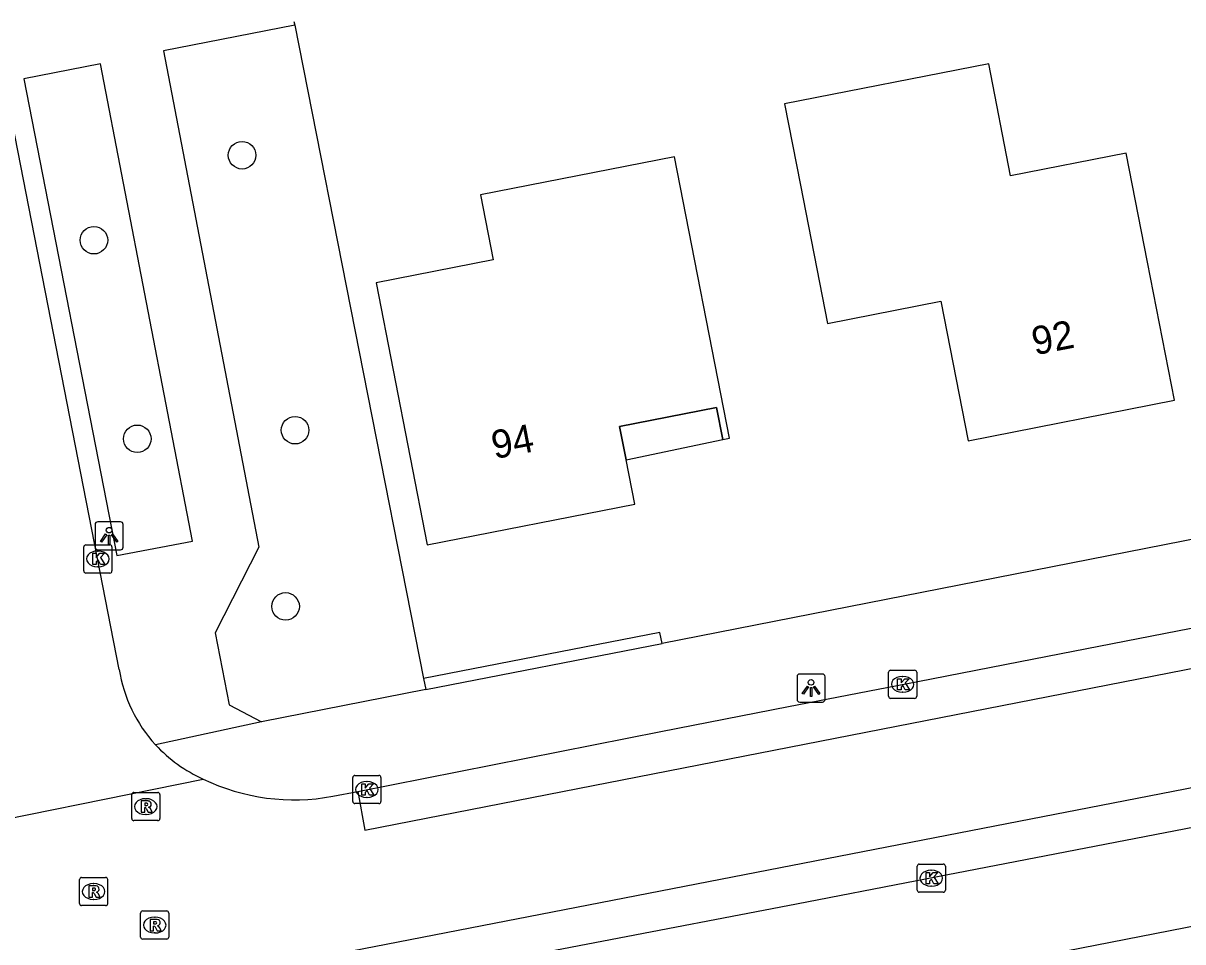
# Model space of a CAD drawing. Extents: x 157663 to 158496, y 379212 to 380934.
# Drawn here: x 158240.53 to 158281.71, y 380315.62 to 380348.23 of the extents above; entities that cross this region are included whole.
import ezdxf

# ---------------------------------------------------------------- set-up
doc = ezdxf.new("R2010")
doc.units = 0
for name, color, linetype in [('IMGEO_Boom', 7, 'Continuous'), ('IMGEO_Groenvoorziening', 7, 'Continuous'), ('IMGEO_Haag', 7, 'Continuous'), ('IMGEO_Kolk', 7, 'Continuous'), ('IMGEO_Lichtpunt', 7, 'Continuous'), ('IMGEO_Pand', 7, 'Continuous'), ('IMGEO_Pand_nummerreeks', 7, 'Continuous'), ('IMGEO_Pand_overbouw', 7, 'Continuous'), ('IMGEO_Rijbaan_lokaal_gesloten', 7, 'Continuous'), ('IMGEO_Rijbaan_lokaal_open', 7, 'Continuous'), ('IMGEO_Rioolput', 7, 'Continuous'), ('IMGEO_Voetpad_open', 7, 'Continuous')]:
    doc.layers.add(name, color=color, linetype=linetype)

msp = doc.modelspace()

# ---------------------------------------------------------------- linework, layer by layer
at = {"layer": 'IMGEO_Boom'}
for centre in [(158248.302, 380343.542), (158243.042, 380340.527), (158250.185, 380333.782), (158244.582, 380333.476), (158249.848, 380327.526)]:
    msp.add_circle(centre, 0.489, dxfattribs=at)
at = {"layer": 'IMGEO_Groenvoorziening'}
msp.add_lwpolyline([(158250.171, 380348.164), (158254.751, 380324.966)], dxfattribs=at)
at = {"layer": 'IMGEO_Haag'}
for points in [[(158263.218, 380326.206), (158263.142, 380326.599), (158254.751, 380324.966)], [(158254.751, 380324.966), (158254.828, 380324.574)]]:
    msp.add_lwpolyline(points, dxfattribs=at)
at = {"layer": 'IMGEO_Kolk'}
for p, q in [((158242.682, 380328.786), (158242.682, 380329.638)), ((158242.757, 380329.712), (158243.609, 380329.712)), ((158243.683, 380329.638), (158243.683, 380328.786)), ((158243.17, 380329.492), (158243.195, 380329.492)), ((158243.609, 380328.712), (158242.757, 380328.712)), ((158243.193, 380328.932), (158243.168, 380328.932)), ((158271.26, 380324.335), (158271.26, 380325.187)), ((158271.335, 380325.261), (158272.187, 380325.261)), ((158271.748, 380325.041), (158271.773, 380325.041)), ((158272.261, 380325.187), (158272.261, 380324.335)), ((158272.187, 380324.261), (158271.335, 380324.261)), ((158271.771, 380324.481), (158271.746, 380324.481)), ((158252.235, 380320.602), (158252.235, 380321.454)), ((158252.31, 380321.528), (158253.162, 380321.528)), ((158252.723, 380321.308), (158252.748, 380321.308)), ((158253.236, 380321.454), (158253.236, 380320.602)), ((158253.162, 380320.528), (158252.31, 380320.528)), ((158252.746, 380320.748), (158252.721, 380320.748)), ((158272.276, 380317.453), (158272.276, 380318.305)), ((158272.351, 380318.379), (158273.203, 380318.379)), ((158272.764, 380318.159), (158272.789, 380318.159)), ((158273.277, 380318.305), (158273.277, 380317.453)), ((158272.787, 380317.599), (158272.762, 380317.599)), ((158273.203, 380317.379), (158272.351, 380317.379))]:
    msp.add_line(p, q, dxfattribs=at)
for points in [[(158242.682, 380328.786), (158242.682, 380329.638)], [(158242.757, 380329.712), (158243.609, 380329.712)], [(158243.683, 380329.638), (158243.683, 380328.786)], [(158243.003, 380329.412), (158243.126, 380329.412), (158243.126, 380329.261), (158243.256, 380329.412), (158243.42, 380329.412), (158243.274, 380329.261), (158243.427, 380329.012), (158243.275, 380329.012), (158243.19, 380329.176), (158243.126, 380329.109), (158243.126, 380329.012), (158243.003, 380329.012), (158243.003, 380329.412)], [(158243.609, 380328.712), (158242.757, 380328.712)], [(158271.26, 380324.335), (158271.26, 380325.187)], [(158271.335, 380325.261), (158272.187, 380325.261)], [(158272.261, 380325.187), (158272.261, 380324.335)], [(158271.581, 380324.961), (158271.704, 380324.961), (158271.704, 380324.81), (158271.834, 380324.961), (158271.998, 380324.961), (158271.852, 380324.81), (158272.005, 380324.561), (158271.853, 380324.561), (158271.768, 380324.725), (158271.704, 380324.658), (158271.704, 380324.561), (158271.581, 380324.561), (158271.581, 380324.961)], [(158272.187, 380324.261), (158271.335, 380324.261)], [(158252.235, 380320.602), (158252.235, 380321.454)], [(158252.31, 380321.528), (158253.162, 380321.528)], [(158253.236, 380321.454), (158253.236, 380320.602)], [(158252.556, 380321.228), (158252.679, 380321.228), (158252.679, 380321.077), (158252.809, 380321.228), (158252.973, 380321.228), (158252.827, 380321.077), (158252.98, 380320.828), (158252.828, 380320.828), (158252.743, 380320.992), (158252.679, 380320.925), (158252.679, 380320.828), (158252.556, 380320.828), (158252.556, 380321.228)], [(158253.162, 380320.528), (158252.31, 380320.528)], [(158272.276, 380317.453), (158272.276, 380318.305)], [(158272.351, 380318.379), (158273.203, 380318.379)], [(158272.597, 380318.079), (158272.72, 380318.079), (158272.72, 380317.928), (158272.85, 380318.079), (158273.014, 380318.079), (158272.868, 380317.928), (158273.021, 380317.679), (158272.869, 380317.679), (158272.784, 380317.843), (158272.72, 380317.776), (158272.72, 380317.679), (158272.597, 380317.679), (158272.597, 380318.079)], [(158273.277, 380318.305), (158273.277, 380317.453)], [(158273.203, 380317.379), (158272.351, 380317.379)]]:
    msp.add_lwpolyline(points, dxfattribs=at)
for centre, start, end in [((158242.759, 380329.636), 91.552, 178.448), ((158242.759, 380329.636), 91.552, 178.448), ((158243.607, 380329.636), 1.552, 88.448), ((158243.607, 380329.636), 1.552, 88.448), ((158242.759, 380328.788), 181.552, 268.448), ((158242.759, 380328.788), 181.552, 268.448), ((158243.607, 380328.788), 271.552, 358.448), ((158243.607, 380328.788), 271.552, 358.448), ((158271.337, 380325.185), 91.552, 178.448), ((158271.337, 380325.185), 91.552, 178.448), ((158272.185, 380325.185), 1.552, 88.448), ((158272.185, 380325.185), 1.552, 88.448), ((158271.337, 380324.337), 181.552, 268.448), ((158271.337, 380324.337), 181.552, 268.448), ((158272.185, 380324.337), 271.552, 358.448), ((158272.185, 380324.337), 271.552, 358.448), ((158252.312, 380321.452), 91.552, 178.448), ((158252.312, 380321.452), 91.552, 178.448), ((158253.16, 380321.452), 1.552, 88.448), ((158253.16, 380321.452), 1.552, 88.448), ((158252.312, 380320.604), 181.552, 268.448), ((158252.312, 380320.604), 181.552, 268.448), ((158253.16, 380320.604), 271.552, 358.448), ((158253.16, 380320.604), 271.552, 358.448), ((158272.353, 380318.303), 91.552, 178.448), ((158272.353, 380318.303), 91.552, 178.448), ((158273.201, 380318.303), 1.552, 88.448), ((158273.201, 380318.303), 1.552, 88.448), ((158272.353, 380317.455), 181.552, 268.448), ((158272.353, 380317.455), 181.552, 268.448), ((158273.201, 380317.455), 271.552, 358.448), ((158273.201, 380317.455), 271.552, 358.448)]:
    msp.add_arc(centre, 0.0765, start, end, dxfattribs=at)
for centre, major_axis, ratio, start_param, end_param in [((158243.169, 380329.212), (-0.387, 0.002), 0.722429, 4.712389, 7.853982), ((158243.194, 380329.212), (-0.39, 0.002), 0.717154, 1.570796, 4.712389), ((158271.747, 380324.761), (-0.387, 0.002), 0.722429, 4.712389, 7.853982), ((158271.772, 380324.761), (-0.39, 0.002), 0.717154, 1.570796, 4.712389), ((158252.722, 380321.028), (-0.387, 0.002), 0.722429, 4.712389, 7.853982), ((158252.747, 380321.028), (-0.39, 0.002), 0.717154, 1.570796, 4.712389), ((158272.763, 380317.879), (-0.387, 0.002), 0.722429, 4.712389, 7.853982), ((158272.788, 380317.879), (-0.39, 0.002), 0.717154, 1.570796, 4.712389)]:
    msp.add_ellipse(centre, major_axis=major_axis, ratio=ratio, start_param=start_param, end_param=end_param, dxfattribs=at)
at = {"layer": 'IMGEO_Lichtpunt'}
for p, q in [((158243.083, 380330.435), (158243.083, 380329.628)), ((158243.083, 380330.435), (158243.083, 380329.628)), ((158243.985, 380330.53), (158243.177, 380330.53)), ((158243.985, 380330.53), (158243.177, 380330.53)), ((158244.079, 380329.628), (158244.079, 380330.435)), ((158244.079, 380329.628), (158244.079, 380330.435)), ((158243.177, 380329.534), (158243.985, 380329.534)), ((158243.177, 380329.534), (158243.985, 380329.534)), ((158268.01, 380325.032), (158268.01, 380324.225)), ((158268.01, 380325.032), (158268.01, 380324.225)), ((158268.912, 380325.127), (158268.104, 380325.127)), ((158268.912, 380325.127), (158268.104, 380325.127)), ((158269.006, 380324.225), (158269.006, 380325.032)), ((158269.006, 380324.225), (158269.006, 380325.032)), ((158268.104, 380324.131), (158268.912, 380324.131)), ((158268.104, 380324.131), (158268.912, 380324.131))]:
    msp.add_line(p, q, dxfattribs=at)
for points in [[(158243.457, 380330.099), (158243.496, 380330.071), (158243.308, 380329.809), (158243.27, 380329.836), (158243.457, 380330.099)], [(158243.559, 380330.051), (158243.606, 380330.051), (158243.606, 380329.729), (158243.559, 380329.729), (158243.559, 380330.051)], [(158243.669, 380330.071), (158243.707, 380330.098), (158243.894, 380329.836), (158243.855, 380329.808), (158243.669, 380330.071)], [(158268.384, 380324.696), (158268.423, 380324.668), (158268.235, 380324.406), (158268.197, 380324.433), (158268.384, 380324.696)], [(158268.486, 380324.648), (158268.533, 380324.648), (158268.533, 380324.326), (158268.486, 380324.326), (158268.486, 380324.648)], [(158268.596, 380324.668), (158268.634, 380324.695), (158268.821, 380324.433), (158268.782, 380324.405), (158268.596, 380324.668)]]:
    msp.add_lwpolyline(points, dxfattribs=at)
for centre in [(158243.582, 380330.233), (158268.509, 380324.83)]:
    msp.add_circle(centre, 0.0994, dxfattribs=at)
for centre, start, end in [((158243.177, 380330.435), 90, 180), ((158243.177, 380330.435), 90, 180), ((158243.985, 380330.435), 0, 90), ((158243.985, 380330.435), 0, 90), ((158243.177, 380329.628), 180, 270), ((158243.177, 380329.628), 180, 270), ((158243.985, 380329.628), 270, 0), ((158243.985, 380329.628), 270, 360), ((158268.104, 380325.032), 90, 180), ((158268.104, 380325.032), 90, 180), ((158268.912, 380325.032), 0, 90), ((158268.912, 380325.032), 0, 90), ((158268.104, 380324.225), 180, 270), ((158268.104, 380324.225), 180, 270), ((158268.912, 380324.225), 270, 0), ((158268.912, 380324.225), 270, 360)]:
    msp.add_arc(centre, 0.0946, start, end, dxfattribs=at)
at = {"layer": 'IMGEO_Pand'}
for points in [[(158280.451, 380339.749), (158279.693, 380343.616), (158275.594, 380342.813), (158274.816, 380346.781), (158267.568, 380345.361), (158268.134, 380342.474), (158269.095, 380337.567), (158273.12, 380338.356), (158274.09, 380333.407), (158281.413, 380334.842), (158280.451, 380339.749)], [(158265.376, 380333.451), (158265.613, 380333.498), (158263.657, 380343.482), (158256.766, 380342.132), (158257.217, 380339.83), (158253.059, 380339.015), (158254.881, 380329.716), (158262.245, 380331.159), (158261.938, 380332.725), (158261.706, 380333.908), (158265.154, 380334.584), (158265.376, 380333.451)]]:
    msp.add_lwpolyline(points, dxfattribs=at)
at = {"layer": 'IMGEO_Pand_overbouw'}
msp.add_lwpolyline([(158265.376, 380333.451), (158265.154, 380334.584), (158261.706, 380333.908), (158261.938, 380332.725)], close=True, dxfattribs=at)
at = {"layer": 'IMGEO_Rijbaan_lokaal_gesloten'}
for points in [[(158252.411, 380320.956), (158252.667, 380319.58), (158297.379, 380328.323), (158300.886, 380329.108), (158304.148, 380330.07), (158305.918, 380330.827), (158306.936, 380331.323)], [(158252.411, 380320.956), (158263.179, 380323.088), (158267.707, 380323.97), (158272.297, 380324.864), (158276.425, 380325.668), (158292.631, 380328.824), (158296.448, 380329.568), (158296.582, 380329.594), (158296.844, 380329.642), (158297.106, 380329.691)], [(158208.15, 380306.752), (158234.449, 380311.859), (158253.417, 380315.54), (158282.223, 380321.13), (158302.352, 380325.202), (158308.481, 380327.416)], [(158302.731, 380323.85), (158297.03, 380322.697), (158291.127, 380321.503), (158282.495, 380319.757), (158272.265, 380317.78), (158267.99, 380316.953), (158253.663, 380314.213), (158236.263, 380310.779), (158234.715, 380310.488), (158231.813, 380309.91), (158196.789, 380303.085), (158190.936, 380301.977), (158182.046, 380300.295), (158181.583, 380300.207), (158174.809, 380298.869), (158168.769, 380297.676), (158152.391, 380294.441), (158150.782, 380294.149)], [(158237.209, 380319.425), (158246.926, 380321.399)], [(158251.522, 380320.788), (158252.411, 380320.956)]]:
    msp.add_lwpolyline(points, dxfattribs=at)
msp.add_arc((158250.152, 380328.074), 7.414, 244.2069, 280.6479, dxfattribs=at)
at = {"layer": 'IMGEO_Rijbaan_lokaal_open'}
msp.add_lwpolyline([(158243.939, 380325.292), (158236.26, 380364.576)], dxfattribs=at)
for centre, radius, start, end in [((158249.012, 380326.09), 5.135, 188.9373, 222.5354), ((158249, 380326.079), 5.119, 222.5452, 246.1054)]:
    msp.add_arc(centre, radius, start, end, dxfattribs=at)
at = {"layer": 'IMGEO_Rioolput'}
for p, q in [((158244.459, 380320.921), (158245.311, 380320.921)), ((158244.384, 380319.995), (158244.384, 380320.847)), ((158244.872, 380320.701), (158244.897, 380320.701)), ((158245.385, 380320.847), (158245.385, 380319.995)), ((158244.895, 380320.141), (158244.87, 380320.141)), ((158245.311, 380319.921), (158244.459, 380319.921)), ((158242.529, 380316.979), (158242.529, 380317.831)), ((158242.604, 380317.905), (158243.456, 380317.905)), ((158243.017, 380317.685), (158243.042, 380317.685)), ((158243.53, 380317.831), (158243.53, 380316.979)), ((158243.456, 380316.905), (158242.604, 380316.905)), ((158243.04, 380317.125), (158243.015, 380317.125)), ((158244.7, 380315.789), (158244.7, 380316.641)), ((158244.775, 380316.715), (158245.627, 380316.715)), ((158245.188, 380316.495), (158245.213, 380316.495)), ((158245.701, 380316.641), (158245.701, 380315.789)), ((158245.211, 380315.935), (158245.186, 380315.935)), ((158245.627, 380315.715), (158244.775, 380315.715))]:
    msp.add_line(p, q, dxfattribs=at)
for points in [[(158244.459, 380320.921), (158245.311, 380320.921)], [(158244.384, 380319.995), (158244.384, 380320.847)], [(158244.973, 380320.619), (158244.721, 380320.621), (158244.721, 380320.221)], [(158244.899, 380320.54), (158244.845, 380320.54), (158244.845, 380320.459)], [(158244.845, 380320.459), (158244.897, 380320.459)], [(158245.385, 380320.847), (158245.385, 380319.995)], [(158244.721, 380320.221), (158244.845, 380320.221), (158244.845, 380320.383), (158244.856, 380320.383)], [(158244.903, 380320.354), (158244.974, 380320.221), (158245.114, 380320.221), (158245.049, 380320.347)], [(158245.311, 380319.921), (158244.459, 380319.921)], [(158242.529, 380316.979), (158242.529, 380317.831)], [(158242.604, 380317.905), (158243.456, 380317.905)], [(158243.118, 380317.603), (158242.866, 380317.605), (158242.866, 380317.205)], [(158243.53, 380317.831), (158243.53, 380316.979)], [(158242.866, 380317.205), (158242.99, 380317.205), (158242.99, 380317.367), (158243.001, 380317.367)], [(158243.044, 380317.524), (158242.99, 380317.524), (158242.99, 380317.443)], [(158242.99, 380317.443), (158243.042, 380317.443)], [(158243.048, 380317.338), (158243.119, 380317.205), (158243.259, 380317.205), (158243.194, 380317.331)], [(158243.456, 380316.905), (158242.604, 380316.905)], [(158244.7, 380315.789), (158244.7, 380316.641)], [(158244.775, 380316.715), (158245.627, 380316.715)], [(158245.289, 380316.413), (158245.037, 380316.415), (158245.037, 380316.015)], [(158245.215, 380316.334), (158245.161, 380316.334), (158245.161, 380316.253)], [(158245.701, 380316.641), (158245.701, 380315.789)], [(158245.037, 380316.015), (158245.161, 380316.015), (158245.161, 380316.177), (158245.172, 380316.177)], [(158245.161, 380316.253), (158245.213, 380316.253)], [(158245.219, 380316.148), (158245.29, 380316.015), (158245.43, 380316.015), (158245.365, 380316.141)], [(158245.627, 380315.715), (158244.775, 380315.715)]]:
    msp.add_lwpolyline(points, dxfattribs=at)
for centre, radius, start, end in [((158244.461, 380320.845), 0.0765, 91.552, 178.448), ((158244.461, 380320.845), 0.0765, 91.552, 178.448), ((158245.309, 380320.845), 0.0765, 1.552, 88.448), ((158245.309, 380320.845), 0.0765, 1.552, 88.448), ((158244.881, 380320.648), 0.19, 274.7715, 282.9687), ((158244.905, 380320.444), 0.0964, 77.0061, 93.1865), ((158244.919, 380320.501), 0.0378, 276.6634, 79.6772), ((158244.972, 380320.509), 0.109, 350.3612, 89.416), ((158244.97, 380320.509), 0.112, 277.5842, 350.9817), ((158244.855, 380320.33), 0.0533, 26.0293, 88.6989), ((158244.954, 380320.294), 0.108, 29.5134, 73.7905), ((158244.461, 380319.997), 0.0765, 181.552, 268.448), ((158244.461, 380319.997), 0.0765, 181.552, 268.448), ((158245.309, 380319.997), 0.0765, 271.552, 358.448), ((158245.309, 380319.997), 0.0765, 271.552, 358.448), ((158242.606, 380317.829), 0.0765, 91.552, 178.448), ((158242.606, 380317.829), 0.0765, 91.552, 178.448), ((158243.117, 380317.493), 0.109, 350.3612, 89.416), ((158243.454, 380317.829), 0.0765, 1.552, 88.448), ((158243.454, 380317.829), 0.0765, 1.552, 88.448), ((158243, 380317.314), 0.0533, 26.0293, 88.6989), ((158243.026, 380317.632), 0.19, 274.7715, 282.9687), ((158243.05, 380317.428), 0.0964, 77.0061, 93.1865), ((158243.064, 380317.485), 0.0378, 276.6634, 79.6772), ((158243.115, 380317.493), 0.112, 277.5842, 350.9817), ((158243.099, 380317.278), 0.108, 29.5134, 73.7905), ((158242.606, 380316.981), 0.0765, 181.552, 268.448), ((158242.606, 380316.981), 0.0765, 181.552, 268.448), ((158243.454, 380316.981), 0.0765, 271.552, 358.448), ((158243.454, 380316.981), 0.0765, 271.552, 358.448), ((158244.777, 380316.639), 0.0765, 91.552, 178.448), ((158244.777, 380316.639), 0.0765, 91.552, 178.448), ((158245.221, 380316.238), 0.0964, 77.0061, 93.1865), ((158245.235, 380316.295), 0.0378, 276.6634, 79.6772), ((158245.288, 380316.303), 0.109, 350.3612, 89.416), ((158245.625, 380316.639), 0.0765, 1.552, 88.448), ((158245.625, 380316.639), 0.0765, 1.552, 88.448), ((158245.171, 380316.124), 0.0533, 26.0293, 88.6989), ((158245.197, 380316.442), 0.19, 274.7715, 282.9687), ((158245.286, 380316.303), 0.112, 277.5842, 350.9817), ((158245.27, 380316.088), 0.108, 29.5134, 73.7905), ((158244.777, 380315.791), 0.0765, 181.552, 268.448), ((158244.777, 380315.791), 0.0765, 181.552, 268.448), ((158245.625, 380315.791), 0.0765, 271.552, 358.448), ((158245.625, 380315.791), 0.0765, 271.552, 358.448)]:
    msp.add_arc(centre, radius, start, end, dxfattribs=at)
for centre, major_axis, ratio, start_param, end_param in [((158244.871, 380320.421), (-0.387, 0.002), 0.722429, 4.712389, 7.853982), ((158244.896, 380320.421), (-0.39, 0.002), 0.717154, 1.570796, 4.712389), ((158243.016, 380317.405), (-0.387, 0.002), 0.722429, 4.712389, 7.853982), ((158243.041, 380317.405), (-0.39, 0.002), 0.717154, 1.570796, 4.712389), ((158245.187, 380316.215), (-0.387, 0.002), 0.722429, 4.712389, 7.853982), ((158245.212, 380316.215), (-0.39, 0.002), 0.717154, 1.570796, 4.712389)]:
    msp.add_ellipse(centre, major_axis=major_axis, ratio=ratio, start_param=start_param, end_param=end_param, dxfattribs=at)
at = {"layer": 'IMGEO_Voetpad_open'}
for points in [[(158250.171, 380348.164), (158245.511, 380347.253), (158248.9, 380329.634), (158247.349, 380326.584), (158247.839, 380324.034), (158248.992, 380323.425)], [(158250.145, 380348.294), (158250.171, 380348.164)], [(158243.276, 380346.784), (158240.55, 380346.251), (158243.854, 380329.339), (158246.539, 380329.843), (158243.276, 380346.784)], [(158298.234, 380333.084), (158263.218, 380326.206)], [(158254.828, 380324.574), (158263.218, 380326.206)], [(158254.828, 380324.574), (158248.992, 380323.425)], [(158248.992, 380323.425), (158245.228, 380322.618)], [(158313.914, 380322.39), (158312.921, 380322.194), (158264.365, 380312.705), (158256.222, 380311.09), (158254.843, 380310.82)]]:
    msp.add_lwpolyline(points, dxfattribs=at)

# ---------------------------------------------------------------- texts
at = {"layer": 'IMGEO_Pand_nummerreeks'}
for s, rotation, p in [('92', 11.0871, (158276.454, 380336.437)), ('94', 11.0868, (158257.267, 380332.751))]:
    msp.add_text(s, height=1, rotation=rotation, dxfattribs=at).set_placement(p)

doc.saveas('drawing.dxf')
